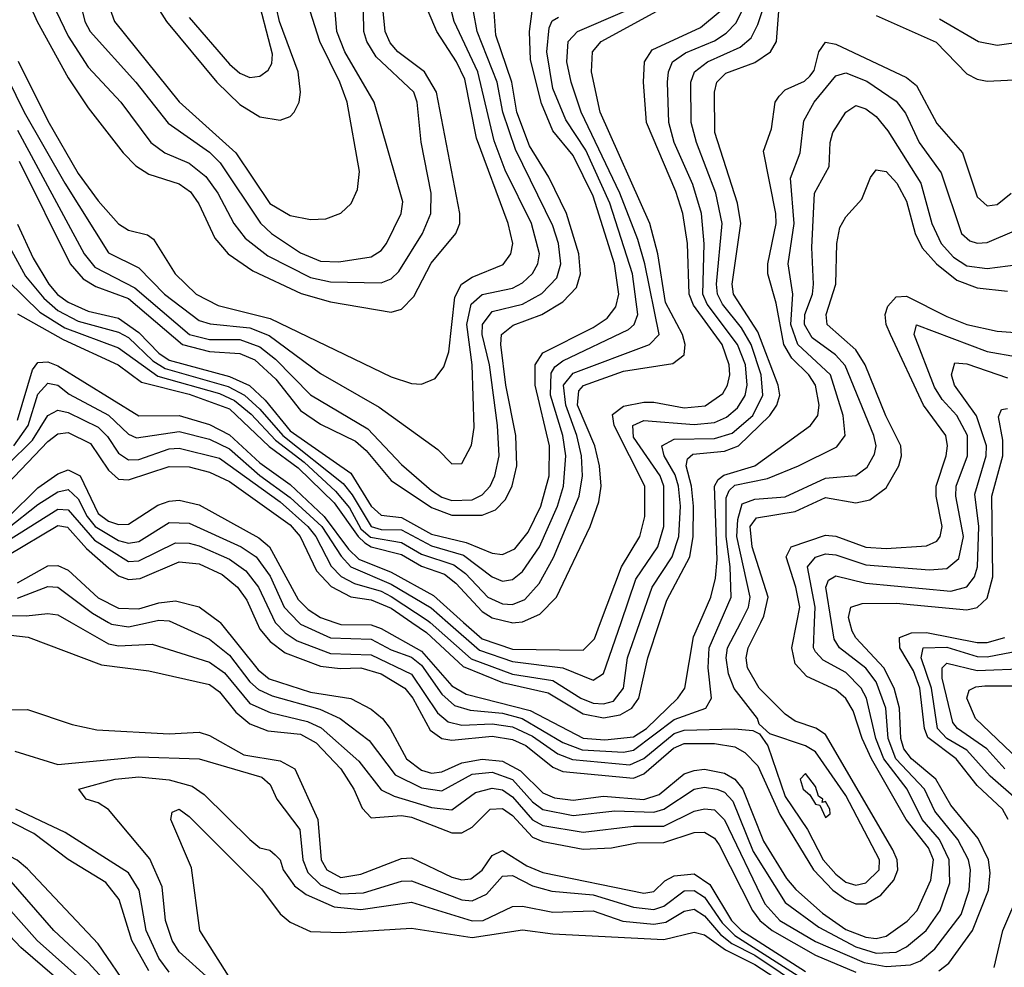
# Model space of a CAD drawing. Header units: inches. Extents: x 884549 to 1028252, y 526810 to 653624.
# Tile 1034 of 1056: x 1013054 to 1015004, y 639317 to 641193. Entities that reach past the tile are written whole.
import ezdxf

# ---------------------------------------------------------------- set-up
doc = ezdxf.new("R2010")
doc.units = ezdxf.units.IN
doc.header["$MEASUREMENT"] = 0
doc.layers.add('B0613', color=7, linetype='Continuous')
doc.layers.add('B0614', color=7, linetype='Continuous')

msp = doc.modelspace()

# ---------------------------------------------------------------- linework, layer by layer
at = {"layer": 'B0613', "color": 5}
for points, elevation in [([(1013216.5, 639256.5), (1013089.2, 639370), (1013004.6, 639464.6), (1012954.6, 639494.6), (1012910, 639510.5), (1012870, 639519), (1012810, 639517.7), (1012790, 639524.2), (1012750, 639560.1), (1012710, 639579.4), (1012560.3, 639680.3), (1012491.8, 639711.8), (1012427.8, 639727.8), (1012396.3, 639790), (1012348, 639830), (1012230, 639885.2), (1012210, 639888.9), (1012165.8, 639885.8), (1012146, 639890), (1012118.5, 639930), (1012090, 639952.6), (1012070, 639975.9), (1012054.9, 640000)], 2060), ([(1013241.8, 639270), (1013190, 639327), (1013122.2, 639390), (1013032.5, 639492.5), (1013005.2, 639510), (1012950, 639534.1), (1012890, 639550), (1012830, 639557.5), (1012812.2, 639570), (1012795.4, 639595.4), (1012770, 639616.6), (1012690, 639641.6), (1012590, 639714.8), (1012450, 639752), (1012419.8, 639799.8), (1012390, 639830), (1012312.6, 639870), (1012254.7, 639910), (1012235.7, 639930), (1012210, 639978.4), (1012190, 639991.4), (1012163.4, 640000)], 2040), ([(1013273.6, 639270), (1013210, 639363.7), (1013070, 639512.4), (1013049.5, 639529.5), (1013023, 639543), (1012930, 639576.9), (1012870, 639591.1), (1012848.7, 639608.7), (1012826, 639646), (1012790.4, 639670.4), (1012713, 639693), (1012664.9, 639724.9), (1012608.8, 639748.8), (1012490, 639770.1), (1012470, 639778.1), (1012419.6, 639839.6), (1012346.3, 639890), (1012331.6, 639930), (1012270, 640000)], 2020), ([(1012910, 639989.4), (1013071, 639971), (1013216, 639916), (1013310, 639904), (1013430, 639877.4), (1013450, 639862.5), (1013482.4, 639822.4), (1013510, 639799.3), (1013545.4, 639785.4), (1013610, 639778.9), (1013641.4, 639761.4), (1013690, 639710), (1013715.6, 639670), (1013732.4, 639632.4), (1013750, 639613.2), (1013810, 639617.6), (1013830, 639614.7), (1013910, 639583.4), (1013930, 639583.4), (1013950, 639594.6), (1013985.9, 639630), (1014010, 639631.7), (1014030, 639617.5), (1014070, 639574.7), (1014090, 639566.5), (1014170, 639550.9), (1014226.4, 639553.6), (1014276.1, 639563.9), (1014330, 639564.3), (1014390, 639584), (1014410, 639584.7), (1014430, 639573.2), (1014439.6, 639559.6), (1014505.1, 639430), (1014520, 639410), (1014544.3, 639390), (1014630, 639341.5), (1014710, 639307.3)], 2020), ([(1013156.2, 640000), (1013230, 639957.8), (1013250, 639953.4), (1013316.7, 639956.7), (1013430, 639921.6), (1013460, 639900.1), (1013510, 639839.8), (1013550, 639821.4), (1013624, 639804), (1013651.2, 639791.2), (1013725.6, 639725.6), (1013770, 639668.3), (1013795.8, 639655.9), (1013870, 639633.6), (1013910, 639629.1), (1013957, 639663), (1013990, 639672.1), (1014010, 639668.4), (1014030, 639654.9), (1014070, 639609.4), (1014090, 639598.2), (1014170, 639584.7), (1014270, 639596.6), (1014330, 639596.8), (1014390, 639626.4), (1014410, 639630.9), (1014430, 639629.3), (1014450, 639609), (1014530, 639443.2), (1014559.3, 639410), (1014630, 639368.3), (1014726.7, 639326.7), (1014770, 639319), (1014818.1, 639321.9), (1014838, 639330), (1014866.4, 639353.6), (1014918.5, 639421.5), (1014934.4, 639470), (1014936.7, 639510), (1014933.2, 639530), (1014912.2, 639570), (1014866.6, 639626.6), (1014845.9, 639670), (1014788.9, 639730), (1014774.2, 639770), (1014769.3, 639830), (1014750, 639882.2), (1014729.6, 639909.6), (1014677.7, 639950), (1014667.2, 639967.2), (1014661.9, 640000)], 2040), ([(1013230, 640000), (1013236.3, 639996.3), (1013270, 639991.1), (1013309.2, 640000)], 2060), ([(1013357.3, 640000), (1013430, 639966.9), (1013470, 639934.9), (1013510, 639882.7), (1013527.1, 639867.1), (1013554.4, 639854.4), (1013648.3, 639828.3), (1013688.9, 639810), (1013746, 639766), (1013798.1, 639698.1), (1013850, 639672.7), (1013890, 639666.8), (1013950, 639699.9), (1013990, 639703.7), (1014030, 639689.2), (1014070, 639645), (1014090, 639629.9), (1014150, 639617.6), (1014232.7, 639627.3), (1014310, 639624.4), (1014330, 639630.6), (1014390, 639670.2), (1014410, 639673.9), (1014435, 639670), (1014450, 639664), (1014466.4, 639646.4), (1014506.6, 639546.6), (1014570, 639445.3), (1014636.5, 639396.5), (1014710, 639358), (1014750, 639344.9), (1014790, 639347.3), (1014810, 639358), (1014849.4, 639390), (1014877.2, 639430), (1014895.8, 639484.2), (1014895, 639530), (1014875.8, 639570), (1014841.2, 639610), (1014811.7, 639670), (1014765.1, 639730), (1014749.8, 639770), (1014730.8, 639850), (1014720.2, 639870), (1014690, 639900.9), (1014645, 639925), (1014630, 639941.7), (1014626.4, 639950), (1014628.2, 640000)], 2060), ([(1013451.2, 640000), (1013526.4, 639906.4), (1013548.2, 639888.2), (1013630, 639861.9), (1013710, 639849.3), (1013750, 639828.2), (1013772.5, 639810), (1013788.2, 639790), (1013819.9, 639730), (1013850, 639707.6), (1013870, 639701.7), (1013890, 639704.2), (1013930, 639722.1), (1013970, 639729.4), (1014010, 639725.6), (1014046.1, 639706.1), (1014090, 639662.9), (1014113, 639653), (1014150, 639648.4), (1014210, 639655.9), (1014290.4, 639649.6), (1014320.4, 639659.6), (1014370, 639700), (1014390, 639707.1), (1014410, 639709.5), (1014450, 639701.8), (1014470, 639689.6), (1014486, 639670), (1014526.8, 639566.8), (1014572.8, 639492.8), (1014591.1, 639471.1), (1014644.2, 639424.1), (1014690, 639392.3), (1014730, 639376.6), (1014750, 639374.5), (1014770, 639378.8), (1014811.5, 639408.5), (1014831.4, 639430), (1014858.1, 639490), (1014863.6, 639530), (1014853.8, 639553.8), (1014809.3, 639610), (1014740.8, 639730), (1014722.4, 639770), (1014704.9, 639824.9), (1014690, 639849.6), (1014670, 639866.5), (1014612.7, 639892.7), (1014590, 639918.1), (1014583.3, 639950), (1014593, 640000)], 2080), ([(1013524.1, 640000), (1013530, 639986.9), (1013550, 639962.1), (1013579.9, 639939.9), (1013650, 639913.3), (1013688.7, 639908.8), (1013730, 639910.3), (1013770, 639898.2), (1013817.2, 639870), (1013832.7, 639850), (1013866.8, 639786.8), (1013890, 639770), (1013910, 639767.2), (1013990, 639774.7), (1014030, 639768.4), (1014056.3, 639756.3), (1014110, 639713.5), (1014130, 639705), (1014270, 639691.9), (1014290, 639700.1), (1014348.7, 639751.2), (1014370, 639760.6), (1014430, 639760.5), (1014470, 639754), (1014490, 639742.6), (1014516, 639716), (1014559.7, 639619.7), (1014625.9, 639510), (1014664.3, 639470), (1014690, 639451.2), (1014710, 639442.7), (1014730, 639443.2), (1014759.7, 639460.3), (1014785.1, 639490), (1014792.9, 639510), (1014791.9, 639530), (1014783.2, 639550), (1014650, 639778.1), (1014630.8, 639790.8), (1014590, 639804.4), (1014570, 639818.3), (1014518.4, 639870), (1014495.1, 639910), (1014492.7, 639930), (1014496.5, 639950), (1014521.6, 640000)], 2120), ([(1013560.4, 640000), (1013579.7, 639979.7), (1013603.4, 639963.4), (1013670, 639938.7), (1013750, 639936.1), (1013830, 639897.4), (1013881.3, 639821.3), (1013902.9, 639802.9), (1013930, 639796.5), (1013990, 639799.1), (1014030, 639793), (1014070, 639775.1), (1014119.8, 639739.8), (1014148.7, 639728.7), (1014262.1, 639717.9), (1014290, 639730.7), (1014350, 639780.2), (1014370, 639786.9), (1014469.5, 639789.5), (1014506, 639786), (1014519.4, 639779.4), (1014535.6, 639755.6), (1014570, 639655.1), (1014614.5, 639590), (1014645.2, 639530), (1014670, 639501.4), (1014690, 639486.1), (1014710, 639480.1), (1014730, 639484.7), (1014756.2, 639510), (1014756.6, 639530), (1014690, 639657.6), (1014630, 639743.7), (1014610, 639755.4), (1014539.4, 639779.4), (1014518.7, 639798.7), (1014515.1, 639810), (1014469.2, 639869.2), (1014458, 639898), (1014453, 639930), (1014456, 639950), (1014481.9, 640000)], 2140), ([(1013606.7, 640000), (1013610, 639996.6), (1013670, 639969.4), (1013750, 639966.8), (1013790, 639945.5), (1013830, 639931.1), (1013850, 639915.4), (1013890, 639858.1), (1013915.5, 639835.5), (1013946.2, 639826.2), (1014010, 639820.4), (1014049.1, 639810), (1014130, 639762.4), (1014168, 639748), (1014250, 639742.9), (1014270, 639747.1), (1014350, 639807.9), (1014413.2, 639830), (1014423.8, 639850), (1014417.3, 639910), (1014419.6, 639950), (1014441.3, 640000)], 2160), ([(1013678.5, 640000), (1013690, 639995.9), (1013750, 639995.5), (1013770, 639987.9), (1013850, 639943.4), (1013910, 639874.7), (1013938.1, 639858.1), (1014065.4, 639825.4), (1014170, 639771), (1014212.7, 639767.3), (1014270, 639773.4), (1014295.2, 639790), (1014357.4, 639850), (1014371, 639870), (1014388.3, 639971.7), (1014400.8, 640000)], 2180), ([(1013830.8, 640000), (1013859.9, 639979.9), (1013932.6, 639912.6), (1014010, 639881.2), (1014100.4, 639860.4), (1014170, 639819.1), (1014210, 639811.2), (1014243.1, 639816.9), (1014266.1, 639830), (1014280.5, 639850), (1014297.9, 639930), (1014321, 640000)], 2220), ([(1013867.1, 640000), (1013948, 639928), (1014030, 639897.9), (1014110, 639885.1), (1014165.1, 639850), (1014190, 639840.4), (1014210, 639838.9), (1014230, 639844.4), (1014250, 639870), (1014257.8, 639930), (1014282.2, 640000)], 2240), ([(1013901.8, 640000), (1013964.8, 639944.8), (1014030, 639922.4), (1014129.9, 639909.9), (1014190, 639885.4), (1014210, 639899), (1014245, 640000)], 2260), ([(1013933.4, 640000), (1013970, 639967.5), (1014030, 639946.8), (1014170, 639945.2), (1014192.4, 639967.6), (1014204.6, 640000)], 2280), ([(1014027.8, 640000), (1014030, 639999.5), (1014036, 640000)], 2320), ([(1014874.3, 639310), (1014894.3, 639325.7), (1014941.1, 639390), (1014972.4, 639470), (1014975.7, 639504.3), (1014972.3, 639530), (1014952, 639572), (1014898.3, 639638.3), (1014868.6, 639690), (1014820.2, 639730), (1014804.7, 639750), (1014798.8, 639770), (1014796.6, 639830), (1014785.7, 639870), (1014765.6, 639910), (1014709.7, 639969.7), (1014702.6, 639982.7), (1014698.2, 640000)], 2020), ([(1015011.5, 639610), (1015000.5, 639630), (1014950, 639677.2), (1014908.6, 639730), (1014852.2, 639772.2), (1014845.7, 639790), (1014836.5, 639870), (1014824.1, 639904.1), (1014796.9, 639950), (1014796.4, 639970), (1014820.4, 639979.6), (1014850, 639980.3), (1014950, 639960.1), (1014970, 639960.1), (1015005, 639970)], 1980), ([(1015028.3, 639650), (1014975.8, 639695.8), (1014930, 639747.1), (1014889.8, 639770), (1014871.9, 639790), (1014859.9, 639870), (1014839, 639930), (1014843.3, 639950), (1014890, 639951.2), (1014950, 639932.6), (1014970, 639932), (1015035.4, 639944.6)], 1960), ([(1015005.1, 639710), (1014969.1, 639750), (1014910.9, 639790), (1014901.9, 639801.9), (1014880.8, 639890), (1014880.8, 639910), (1014890, 639919.1), (1014950, 639904.9), (1015050, 639908.5)], 1940), ([(1015060.8, 639700.9), (1014946.8, 639810), (1014930, 639850), (1014934.1, 639865.9), (1014947.3, 639872.7), (1014965.5, 639874.5), (1015030, 639874.2)], 1920), ([(1013030, 639826.8), (1013070, 639827.8), (1013157.9, 639797.9), (1013207.3, 639787.3), (1013350, 639779.4), (1013410, 639782.7), (1013430, 639776.3), (1013497.9, 639737.9), (1013570, 639726.2), (1013598.8, 639710), (1013644.5, 639610), (1013651.1, 639530), (1013662.6, 639510), (1013690, 639494.7), (1013730, 639501.8), (1013810, 639532.9), (1013830, 639534), (1013910, 639495.4), (1013930, 639490.3), (1013947.9, 639492.1), (1013970, 639509.5), (1013990, 639538.4), (1014010, 639548.7), (1014058.2, 639518.2), (1014090, 639504.8), (1014290, 639464.1), (1014310, 639467.1), (1014331.8, 639488.2), (1014350, 639498.5), (1014390, 639502.1), (1014420.9, 639480.9), (1014463.9, 639410), (1014483.6, 639390), (1014610, 639309)], 1980), ([(1013044.9, 639744.9), (1013130, 639718.9), (1013290, 639733.8), (1013410, 639730.3), (1013533.8, 639693.8), (1013550, 639679.3), (1013563.4, 639650), (1013608.8, 639590), (1013615.1, 639530), (1013624.7, 639504.7), (1013650, 639480.3), (1013690, 639462.8), (1013735.1, 639464.9), (1013810, 639488), (1013830, 639488.5), (1013930, 639450.8), (1013950, 639448.9), (1013978.3, 639461.7), (1014010, 639497.4), (1014030, 639498.7), (1014070, 639478.7), (1014108, 639468), (1014190, 639460.8), (1014270, 639436.1), (1014310, 639431.5), (1014330, 639438.3), (1014370, 639468.8), (1014390, 639469.2), (1014410, 639455.8), (1014445.4, 639405.5), (1014470, 639380.4), (1014610, 639291.2)], 1960), ([(1013430, 639293.7), (1013370, 639347.8), (1013356.3, 639370), (1013343.2, 639410), (1013336.6, 639476.6), (1013311.7, 639531.7), (1013229.9, 639629.9), (1013210, 639642.9), (1013186, 639650), (1013171.2, 639670), (1013243.5, 639690), (1013290, 639694.4), (1013350, 639688.5), (1013395.7, 639675.7), (1013419.6, 639659.6), (1013510, 639570.2), (1013530, 639553.8), (1013549.4, 639549.4), (1013560.1, 639540.1), (1013570, 639530.3), (1013576.2, 639510), (1013598.5, 639478.5), (1013621.5, 639461.5), (1013676.9, 639436.9), (1013730, 639431.8), (1013830, 639446.4), (1013950, 639409.1), (1013971.7, 639410), (1014030, 639437.3), (1014050, 639438.2), (1014110, 639426.4), (1014190, 639429.2), (1014248.7, 639408.7), (1014310, 639402.4), (1014333.5, 639406.5), (1014370, 639428.3), (1014390, 639432.5), (1014410, 639419), (1014442.1, 639382.2), (1014464.5, 639364.4), (1014510, 639341.2), (1014610, 639273.8)], 1940), ([(1013310, 639310.5), (1013276.5, 639370), (1013251.4, 639451.4), (1013225.1, 639485.1), (1013150, 639530.6), (1013082, 639582), (1013002.2, 639622.2)], 1980), ([(1013350, 639307.8), (1013330, 639335.4), (1013304.8, 639390), (1013290.9, 639470), (1013270, 639504.5), (1013144.2, 639584.2), (1013047, 639630)], 1960), ([(1013488.3, 639268.3), (1013410.8, 639390), (1013394.3, 639514.3), (1013353.7, 639610), (1013355.9, 639624.1), (1013370, 639630.6), (1013390, 639615.7), (1013532.8, 639472.8), (1013570, 639423), (1013590, 639406.5), (1013630, 639388.3), (1013690, 639386.1), (1013830, 639394.8), (1013950, 639375.9), (1014050, 639391.7), (1014110, 639383.2), (1014330, 639372.1), (1014390, 639386.7), (1014410, 639381.8), (1014451.6, 639351.6), (1014510, 639322.9), (1014626.8, 639246.8)], 1920), ([(1014983.5, 639316.5), (1015001.1, 639390), (1015035.3, 639470)], 1980), ([(1013190, 639241.4), (1013056.4, 639356.4), (1012968.5, 639448.5)], 2080)]:
    msp.add_lwpolyline(points, dxfattribs=dict(at, elevation=elevation))
at = {"layer": 'B0613', "color": 5, "elevation": 2160}
msp.add_lwpolyline([(1014610, 639700.9), (1014599.8, 639690), (1014605.6, 639670), (1014618.7, 639658.7), (1014630, 639640.2), (1014638.4, 639638.4), (1014650, 639613.8), (1014659.1, 639621), (1014658.4, 639630), (1014650, 639645.3), (1014643.5, 639643.5), (1014644.7, 639650), (1014635.8, 639655.8), (1014630, 639675)], close=True, dxfattribs=at)
at = {"layer": 'B0614', "color": 5}
for points, elevation in [([(1014282.2, 640000), (1014306.7, 640070), (1014346.5, 640130), (1014359.4, 640170), (1014362.6, 640230), (1014359.1, 640270), (1014352.1, 640292.1), (1014330.6, 640330), (1014325.7, 640350), (1014350, 640362.9), (1014430, 640363.9), (1014465, 640375), (1014505.9, 640410), (1014525.8, 640450), (1014522.2, 640490), (1014502.9, 640550), (1014483.6, 640583.6), (1014445.8, 640630), (1014436.1, 640650), (1014434.1, 640670), (1014445.1, 640790), (1014432.4, 640850), (1014394.1, 640950), (1014383.6, 640990), (1014383, 641070), (1014390.2, 641090), (1014416.2, 641110), (1014480.9, 641139.1), (1014502.7, 641157.3), (1014515.9, 641184.1), (1014555.3, 641304.7)], 2240), ([(1013030, 641077.5), (1013063.4, 641010), (1013144, 640870), (1013230, 640731.5), (1013290, 640701.9), (1013341.1, 640650), (1013410, 640597.6), (1013431.4, 640591.4), (1013510, 640583.6), (1013548, 640568), (1013650, 640493), (1013766.4, 640426.4), (1013882.1, 640342.1), (1013910, 640314.3), (1013930, 640314.9), (1013949.2, 640350.8), (1013954.3, 640385.7), (1013950.3, 640510), (1013939.7, 640590), (1013948.4, 640630), (1013970, 640649.6), (1014030, 640661.9), (1014050, 640672.1), (1014070, 640690.6), (1014080.5, 640710), (1014083.5, 640730), (1014067.4, 640790), (1014015.8, 640895.8), (1013993.7, 640953.7), (1013961.5, 641090), (1013914.5, 641190), (1013889, 641290)], 2460), ([(1013058.6, 641258.6), (1013088.9, 641190), (1013150, 641078.2), (1013190, 641019.2), (1013259.1, 640930), (1013284.2, 640904.2), (1013310, 640887.3), (1013370, 640868.2), (1013392.6, 640852.6), (1013409.1, 640829.1), (1013440.9, 640760.9), (1013467.2, 640730), (1013515.9, 640695.9), (1013611.6, 640651.6), (1013670, 640634.9), (1013790, 640614.2), (1013810, 640620.1), (1013834.7, 640645.3), (1013868.9, 640711.1), (1013918.2, 640770), (1013925.5, 640790), (1013925.8, 640810), (1013879.9, 641050), (1013855.6, 641090), (1013802.8, 641130), (1013787.8, 641147.8), (1013778, 641170), (1013773.9, 641210)], 2520), ([(1013331.4, 641211.4), (1013344.8, 641190), (1013444.9, 641070), (1013490, 641025.3), (1013530, 641001.1), (1013570, 640994.4), (1013590, 641002), (1013598, 641010), (1013607.6, 641030), (1013610.5, 641050), (1013605.6, 641090), (1013568.6, 641190), (1013550.6, 641270)], 2620), ([(1013050, 640974.9), (1013181.8, 640730), (1013203.2, 640703.2), (1013282.4, 640662.4), (1013390.4, 640570.4), (1013430, 640560.4), (1013490, 640560), (1013530, 640546), (1013561.1, 640521.1), (1013630, 640450.9), (1013743.4, 640383.4), (1013810, 640313), (1013870, 640261.4), (1013890, 640247.9), (1013910, 640241.2), (1013950, 640243), (1013970, 640253), (1013986.1, 640270), (1013995.4, 640290), (1014003.5, 640330), (1014000.5, 640390), (1013984.5, 640510), (1013969.8, 640570), (1013970.4, 640590), (1013990, 640615.6), (1014050, 640630), (1014088.4, 640651.6), (1014117.7, 640682.3), (1014125.8, 640710), (1014121.1, 640750), (1014110, 640785.2), (1014036.1, 640936.1), (1014011, 641010), (1014000, 641070), (1013960.1, 641170), (1013945.8, 641250)], 2440), ([(1013390, 641198), (1013470, 641105.6), (1013490, 641087.6), (1013510, 641078.9), (1013530, 641081.3), (1013546.5, 641093.5), (1013553.3, 641106.7), (1013555, 641125), (1013522.4, 641250)], 2640), ([(1013053.4, 640913.4), (1013154.2, 640710), (1013180.3, 640680.3), (1013205.4, 640665.4), (1013270, 640641.7), (1013376.6, 640550), (1013430, 640536.2), (1013490, 640532.6), (1013520, 640520), (1013561.8, 640481.8), (1013610, 640419.5), (1013650, 640392.6), (1013719.1, 640359.1), (1013740.6, 640340.6), (1013790, 640281.3), (1013870, 640227.7), (1013910, 640212.1), (1013970, 640212.5), (1013996.7, 640223.2), (1014016.4, 640243.6), (1014029.4, 640270.6), (1014038.8, 640310), (1014036.9, 640370), (1014017.1, 640470), (1014007, 640550), (1014008.6, 640570), (1014031.2, 640588.8), (1014088.3, 640610), (1014130, 640634.7), (1014157, 640663), (1014165, 640690), (1014161.2, 640730), (1014137.2, 640810), (1014101.9, 640881.9), (1014063.9, 640943.9), (1014039, 641010), (1014028.5, 641070), (1013997, 641163), (1013992.6, 641227.4)], 2420), ([(1013173.1, 641230), (1013183.1, 641190), (1013193.6, 641170), (1013284.6, 641070), (1013348.5, 640988.5), (1013430, 640930.8), (1013451.3, 640910), (1013530.8, 640790.8), (1013553.1, 640770), (1013610, 640732), (1013650, 640715.1), (1013685.9, 640714.1), (1013750, 640723.9), (1013770, 640736.6), (1013780.8, 640750), (1013809.9, 640809.9), (1013813.1, 640833.1), (1013756.4, 641030), (1013697.9, 641130), (1013682.1, 641170), (1013678.8, 641210)], 2560), ([(1013227.6, 641230), (1013241.8, 641190), (1013370, 641031), (1013482.1, 640930), (1013549.6, 640829.6), (1013590, 640806), (1013630, 640797.7), (1013660.8, 640799.3), (1013689.9, 640810.1), (1013710.8, 640829.2), (1013722.9, 640857), (1013727.4, 640892.6), (1013703, 641030), (1013688.5, 641070), (1013648.3, 641150), (1013629.4, 641210)], 2580), ([(1014036, 640000), (1014050, 640001.2), (1014083.9, 640016.1), (1014116.9, 640050), (1014183.9, 640190), (1014200.9, 640239.1), (1014205.7, 640270), (1014202.5, 640310), (1014193.3, 640350), (1014159.1, 640430), (1014161.7, 640458.3), (1014170.7, 640469.3), (1014250, 640497.2), (1014347.3, 640512.7), (1014370.2, 640530), (1014372.1, 640550), (1014366.9, 640570), (1014333.2, 640633.2), (1014318, 640730), (1014301.7, 640790), (1014204, 641010), (1014186.4, 641090), (1014188.7, 641130), (1014205.9, 641150), (1014337.5, 641222.5)], 2320), ([(1014245, 640000), (1014274.5, 640085.5), (1014318, 640150), (1014329.6, 640190), (1014329.6, 640270), (1014322.3, 640290), (1014270, 640367.1), (1014268.2, 640390), (1014290, 640400.1), (1014390, 640392.2), (1014430, 640396.2), (1014453.6, 640406.4), (1014475.3, 640424.7), (1014490.7, 640449.3), (1014495, 640470), (1014491.2, 640510), (1014475.9, 640550), (1014415.7, 640630), (1014406.8, 640650), (1014409.6, 640749.6), (1014404.1, 640810), (1014387.4, 640867.4), (1014350.4, 640950), (1014339.6, 640990), (1014336.8, 641070), (1014338.7, 641090), (1014347.1, 641110), (1014372.5, 641127.5), (1014430, 641151.7), (1014453.2, 641166.8), (1014472.9, 641187.1), (1014494.1, 641230)], 2260), ([(1013030, 640677.2), (1013094.4, 640614.4), (1013143.5, 640583.5), (1013250, 640543.6), (1013327.6, 640487.6), (1013450, 640453.2), (1013479.6, 640439.6), (1013512.5, 640412.5), (1013560.9, 640360.9), (1013617.6, 640317.6), (1013679.7, 640259.7), (1013707.2, 640227.2), (1013730, 640185.4), (1013748.8, 640168.8), (1013810, 640158.5), (1013850, 640135.4), (1013913.9, 640113.9), (1013937, 640097), (1013981.2, 640050), (1014010, 640037), (1014030, 640035.7), (1014054.6, 640045.4), (1014082.6, 640077.4), (1014111.3, 640128.7), (1014162.4, 640250), (1014168.6, 640290), (1014166.7, 640330), (1014157.6, 640370), (1014135.8, 640430), (1014131.1, 640470), (1014150, 640493.5), (1014301.2, 640550), (1014320.4, 640570), (1014292.2, 640710), (1014278.1, 640758.1), (1014242.3, 640850), (1014166.1, 641010), (1014146, 641070), (1014137.7, 641110), (1014140.2, 641150), (1014159, 641170), (1014252.3, 641210)], 2340), ([(1013030, 640750.8), (1013065.7, 640685.7), (1013101.9, 640641.9), (1013130, 640617.7), (1013170, 640596.3), (1013250, 640574.7), (1013270, 640563.9), (1013317.9, 640517.9), (1013342.6, 640502.6), (1013467.3, 640467.3), (1013499.6, 640450), (1013530, 640422.5), (1013575.5, 640370), (1013694.9, 640274.8), (1013712.9, 640252.9), (1013750, 640189.9), (1013770, 640184.2), (1013810, 640183.3), (1013870, 640151.4), (1013933, 640133), (1013990, 640090.6), (1014010, 640082), (1014030, 640085), (1014050, 640101), (1014083.8, 640150), (1014118.9, 640230), (1014131.3, 640270), (1014136, 640330), (1014129.8, 640370.2), (1014105.2, 640450), (1014106.4, 640493.6), (1014114.1, 640505.9), (1014130, 640517.9), (1014259.7, 640580.3), (1014271.1, 640590), (1014278, 640610), (1014267.5, 640690), (1014222.6, 640830), (1014175.1, 640935.1), (1014135.4, 640995.4), (1014110, 641057.3), (1014098.2, 641130), (1014102.4, 641177.6), (1014108.8, 641191.2), (1014121.4, 641198.6)], 2360), ([(1013050, 640788.8), (1013081.1, 640721.1), (1013111.7, 640670), (1013129.2, 640649.3), (1013150, 640634.3), (1013190, 640616.1), (1013250, 640602.5), (1013290, 640574.3), (1013330, 640532.9), (1013350, 640519.2), (1013470, 640487.2), (1013509.1, 640469.1), (1013540.2, 640440.2), (1013590, 640379.6), (1013710, 640295.5), (1013750.5, 640230.5), (1013770, 640212.6), (1013810, 640207.8), (1013870, 640174.7), (1013938.2, 640158.2), (1013990, 640137.1), (1014010, 640134.8), (1014034.5, 640145.5), (1014061.1, 640178.9), (1014086.3, 640230), (1014102.8, 640290), (1014103.1, 640350), (1014075, 640470), (1014075.1, 640510), (1014090, 640534.1), (1014190, 640583.8), (1014217.6, 640602.4), (1014235, 640625), (1014240.5, 640650), (1014232.1, 640710), (1014190, 640844), (1014150, 640924.3), (1014110, 640973.6), (1014087.2, 641027.2), (1014065.8, 641114.2), (1014063.5, 641170), (1014068.9, 641210)], 2380), ([(1013051.4, 641111.4), (1013110, 640993.1), (1013170, 640888.8), (1013210, 640834.8), (1013250, 640789.3), (1013270, 640776.6), (1013307.6, 640767.6), (1013319, 640759), (1013362.2, 640690), (1013403.9, 640650), (1013447.4, 640627.4), (1013550, 640601.5), (1013790, 640486), (1013830, 640472.8), (1013850, 640471.5), (1013876.9, 640483.1), (1013893.9, 640506.1), (1013903.9, 640536.1), (1013915.7, 640644.3), (1013929.3, 640670), (1013950, 640683.8), (1014011.6, 640708.4), (1014026.9, 640730), (1014031, 640750), (1014021.4, 640790), (1013958.6, 640958.6), (1013935.4, 641075.4), (1013918.9, 641110), (1013880.4, 641170), (1013862.9, 641210)], 2480), ([(1013126.4, 641210), (1013150, 641160.5), (1013190, 641099.1), (1013254.8, 641030), (1013314, 640950), (1013341.5, 640930), (1013390, 640909.1), (1013423.2, 640883.2), (1013446.7, 640850), (1013478.1, 640790), (1013500.9, 640760.9), (1013545.9, 640725.9), (1013630, 640683.2), (1013670, 640674.1), (1013770, 640672.3), (1013790, 640680.1), (1013805.2, 640694.8), (1013852, 640770), (1013868.1, 640810), (1013868.8, 640850), (1013849.2, 640950.8), (1013841.5, 641030), (1013834.8, 641050), (1013759.9, 641119.9), (1013742, 641150), (1013736, 641170), (1013735.1, 641210)], 2540), ([(1014204.6, 640000), (1014245.8, 640110), (1014282.1, 640170), (1014292, 640210), (1014292.2, 640270), (1014231.1, 640390), (1014228.3, 640411.7), (1014250, 640428.2), (1014290, 640435.9), (1014310, 640436.3), (1014370, 640425), (1014411.3, 640428.7), (1014446.7, 640453.3), (1014456.1, 640470), (1014460.3, 640490), (1014459.1, 640510), (1014445.3, 640550), (1014388.2, 640628.2), (1014379.6, 640650), (1014376.6, 640750), (1014367.1, 640810), (1014353.5, 640853.5), (1014295.5, 640990), (1014289.4, 641070), (1014291.3, 641110), (1014306.5, 641133.5), (1014402.2, 641177.8), (1014441.1, 641210)], 2280), ([(1014321, 640000), (1014335.7, 640044.3), (1014381.3, 640130), (1014387.9, 640170), (1014388.7, 640230), (1014384.6, 640270), (1014374, 640310), (1014376.3, 640323.7), (1014387, 640333.1), (1014450, 640339.1), (1014477.5, 640350), (1014539.6, 640410), (1014553.3, 640430), (1014559.4, 640450), (1014556.4, 640470), (1014515.6, 640575.6), (1014468, 640650), (1014465.3, 640670), (1014481.9, 640790), (1014475.7, 640830), (1014431, 640970), (1014430, 641050), (1014434.4, 641070), (1014452.7, 641087.3), (1014510, 641108.5), (1014541.2, 641130), (1014552.5, 641150), (1014557.5, 641210)], 2220), ([(1014750, 641201.4), (1014868.7, 641148.7), (1014930, 641086), (1014950, 641075.5), (1014970, 641071.7), (1015063.4, 641076.6)], 2220), ([(1014875.3, 641195.3), (1014952.8, 641150), (1014990, 641143.2), (1015041, 641150)], 2240), ([(1014400.8, 640000), (1014422.7, 640050), (1014432.1, 640087.9), (1014435.3, 640124.7), (1014430.2, 640269.8), (1014437, 640283), (1014448.3, 640291.7), (1014509.6, 640310.4), (1014620.3, 640390), (1014634.5, 640410), (1014637.3, 640430), (1014629.8, 640470), (1014616.9, 640490), (1014583, 640523), (1014567.6, 640550), (1014552.4, 640632.4), (1014535.5, 640690), (1014535.7, 640710), (1014552.1, 640790), (1014551.4, 640810), (1014526.8, 640933.2), (1014542.9, 640977.1), (1014550.3, 641030), (1014557.8, 641042.2), (1014570, 641054.3), (1014608.3, 641071.7), (1014618.7, 641081.3), (1014627.4, 641092.6), (1014636.6, 641130), (1014650, 641148.8), (1014670, 641144.8), (1014810, 641079.1), (1014830, 641063.4), (1014870, 640987.7), (1014920.8, 640930), (1014950, 640842.6), (1014970, 640825.1), (1014990, 640827.7), (1015017.3, 640850)], 2180), ([(1014441.3, 640000), (1014463, 640050), (1014461.1, 640110), (1014452.9, 640170), (1014453.4, 640246.6), (1014459, 640261), (1014470, 640271.7), (1014535.1, 640284.9), (1014596.5, 640310), (1014672, 640348), (1014689.1, 640370), (1014685.1, 640410), (1014659.6, 640490), (1014595, 640550), (1014581.5, 640590), (1014585.1, 640650), (1014575.6, 640710), (1014587.8, 640790), (1014580.3, 640879.7), (1014599.8, 640930), (1014606.7, 640993.3), (1014627.3, 641030), (1014670, 641082.5), (1014690, 641087.9), (1014731.7, 641071.6), (1014790, 641032.3), (1014808.1, 641008.1), (1014835.3, 640950), (1014879.1, 640890), (1014918.9, 640770), (1014935.9, 640755.9), (1014950, 640751.1), (1014970, 640752.6), (1015024.4, 640775.6)], 2160), ([(1014481.9, 640000), (1014497.4, 640030), (1014501, 640050), (1014474.4, 640170), (1014476.3, 640203.7), (1014485, 640235.1), (1014510, 640244.1), (1014570, 640248.9), (1014650, 640285.4), (1014710, 640290.8), (1014732.5, 640307.5), (1014747.1, 640332.9), (1014749.9, 640350), (1014745.4, 640370), (1014688.7, 640508.7), (1014669.9, 640529.9), (1014623.3, 640563.3), (1014608.5, 640590), (1014609.1, 640610), (1014623.8, 640650), (1014625.9, 640670), (1014622.5, 640742.5), (1014628.3, 640850), (1014657.1, 640902.9), (1014659, 640950), (1014664.2, 640970), (1014690, 641010.1), (1014710, 641023.3), (1014730, 641017.1), (1014750, 641001.9), (1014773.3, 640973.3), (1014838.5, 640870), (1014860.3, 640790), (1014878.6, 640750), (1014903.2, 640723.2), (1014930, 640706.2), (1014970, 640700.9), (1015031.2, 640708.8)], 2140), ([(1014521.6, 640000), (1014527.7, 640012.3), (1014536.5, 640050), (1014504.9, 640150), (1014501, 640190), (1014512.9, 640207.1), (1014590, 640219.4), (1014650, 640247.6), (1014710, 640237), (1014737.5, 640242.5), (1014770, 640266.6), (1014794.8, 640310), (1014800.3, 640330), (1014799.2, 640350), (1014769.3, 640409.3), (1014728.4, 640510), (1014710, 640539.5), (1014653.2, 640590), (1014651.1, 640610), (1014670.4, 640670), (1014672, 640750), (1014678.1, 640781.9), (1014690, 640802.8), (1014721.9, 640838.1), (1014738.9, 640881.1), (1014750, 640896.3), (1014770, 640892.8), (1014791.1, 640870), (1014810, 640834.4), (1014827.3, 640770), (1014841.4, 640741.4), (1014869.8, 640709.8), (1014910, 640677.7), (1014950, 640662.8), (1015010, 640656.2)], 2120), ([(1014593, 640000), (1014598.9, 640030), (1014591.4, 640070), (1014572, 640130), (1014582, 640150), (1014650, 640172.9), (1014670, 640170.8), (1014730, 640148.8), (1014770, 640146.3), (1014850, 640151.7), (1014870, 640161.1), (1014876.8, 640170), (1014880.9, 640190), (1014868.9, 640250), (1014869.1, 640270), (1014888.6, 640330), (1014891.5, 640350), (1014887.9, 640370), (1014843.9, 640430), (1014778.4, 640570), (1014769.7, 640590), (1014767.9, 640610), (1014773.5, 640626.5), (1014790, 640644.5), (1014810, 640646.1), (1014890, 640605.5), (1014930, 640590.2), (1014990, 640576.4), (1015052.4, 640572.4)], 2080), ([(1013050, 640611.3), (1013140.2, 640560.2), (1013249.1, 640510), (1013295.7, 640475.7), (1013390, 640452.1), (1013470, 640422.7), (1013548.5, 640348.5), (1013605.9, 640305.9), (1013677.1, 640237.1), (1013724.2, 640170), (1013737.7, 640157.7), (1013750, 640149.5), (1013810, 640134.5), (1013850, 640111.7), (1013895.4, 640095.4), (1013917.9, 640077.9), (1013970, 640021.5), (1013990, 640009), (1014027.8, 640000)], 2320), ([(1014628.2, 640000), (1014629.2, 640030), (1014614.5, 640110), (1014630, 640129.5), (1014650, 640135.7), (1014670, 640134), (1014730, 640114.4), (1014855.8, 640104.2), (1014890, 640106.5), (1014913.6, 640126.4), (1014922.8, 640170), (1014907.9, 640250), (1014908.6, 640270), (1014931.3, 640330), (1014930.8, 640370), (1014910, 640409.9), (1014881.1, 640441.1), (1014865.6, 640465.6), (1014825.3, 640570), (1014830, 640589.1), (1014970, 640536.2), (1015030, 640525.6)], 2060), ([(1013050, 640400.8), (1013079.9, 640500.1), (1013090, 640514.6), (1013110, 640515.7), (1013130, 640508.4), (1013290, 640409), (1013370, 640409.6), (1013430, 640391.7), (1013470, 640371.2), (1013530, 640316), (1013590, 640273), (1013657, 640210), (1013705.3, 640145.3), (1013725.6, 640125.6), (1013790, 640099.3), (1013873.4, 640053.4), (1013933.4, 640000)], 2280), ([(1014661.9, 640000), (1014650.5, 640070), (1014656.1, 640083.9), (1014670, 640092.1), (1014730, 640077.7), (1014897.8, 640062.2), (1014929.6, 640070.4), (1014945.1, 640090), (1014950.6, 640110), (1014953.3, 640190), (1014945.7, 640254.3), (1014968.2, 640330), (1014968.6, 640350), (1014948.9, 640408.9), (1014905.6, 640470), (1014899.5, 640490), (1014906.2, 640513.8), (1014930, 640511.8), (1015010, 640484.4)], 2040), ([(1013042.6, 640350), (1013071.4, 640390), (1013090, 640451.8), (1013110, 640473.6), (1013130, 640469.8), (1013152.1, 640452.1), (1013230, 640410.4), (1013270, 640372.9), (1013285.8, 640365.8), (1013370, 640377.9), (1013430, 640363.2), (1013470, 640343.6), (1013530, 640291), (1013590, 640247.6), (1013652.6, 640190), (1013691.1, 640131.1), (1013710.3, 640110.3), (1013790, 640075.5), (1013868.9, 640028.9), (1013901.8, 640000)], 2260), ([(1013030, 640311.9), (1013079.4, 640360.6), (1013110, 640409.8), (1013130, 640420.2), (1013150, 640415.5), (1013210, 640386.4), (1013228.4, 640368.4), (1013250, 640335.1), (1013270, 640321.8), (1013290, 640322.5), (1013350, 640343.5), (1013370, 640345), (1013450, 640325), (1013570, 640238.5), (1013624.7, 640190), (1013640.6, 640170), (1013671.3, 640111.3), (1013691.1, 640091.1), (1013717, 640077), (1013770, 640062), (1013790, 640051.7), (1013863.4, 640003.4), (1013867.1, 640000)], 2240), ([(1014698.2, 640000), (1014695.6, 640010), (1014700.1, 640030), (1014722.3, 640037.7), (1014790, 640038.1), (1014930, 640025), (1014950.1, 640029.9), (1014970, 640048), (1014980.9, 640090), (1014979.4, 640250), (1015000.8, 640330), (1015001, 640361), (1014992.7, 640407.3), (1014998.6, 640421.4), (1015010, 640423.3)], 2020), ([(1013030, 640274.5), (1013110, 640358.2), (1013130, 640373.6), (1013150, 640376.1), (1013194.2, 640354.2), (1013230, 640301.5), (1013250, 640284), (1013270, 640282.2), (1013350, 640309.1), (1013390, 640308.2), (1013430, 640297.5), (1013470, 640278.8), (1013590, 640193.4), (1013609.9, 640170), (1013642, 640102), (1013670.9, 640070.9), (1013710, 640050.6), (1013750, 640044.8), (1013790, 640028.2), (1013830.8, 640000)], 2220), ([(1013031.3, 640208.7), (1013090, 640266.7), (1013130, 640294.4), (1013150, 640302.4), (1013174.3, 640290), (1013210, 640215.6), (1013230, 640200.8), (1013250, 640194.1), (1013270, 640194.9), (1013327.6, 640232.4), (1013350, 640240.2), (1013370, 640241.9), (1013410, 640232.7), (1013527.9, 640167.8), (1013549.1, 640150), (1013605.5, 640045.5), (1013625.5, 640025.5), (1013650, 640010), (1013678.5, 640000)], 2180), ([(1013030, 640185.8), (1013090, 640233.4), (1013130, 640258.5), (1013150, 640263.3), (1013170, 640244.6), (1013187.8, 640210), (1013203.9, 640190), (1013250, 640162.5), (1013270, 640157.1), (1013290, 640160.5), (1013350, 640198), (1013390, 640196.8), (1013492.7, 640150), (1013522.7, 640130), (1013550, 640091.6), (1013578.1, 640030), (1013606.7, 640000)], 2160), ([(1013030, 640161.6), (1013130, 640224.1), (1013150, 640223.3), (1013202.7, 640162.7), (1013270, 640121), (1013290, 640121.8), (1013362.6, 640157.4), (1013390, 640157.3), (1013410, 640152), (1013470, 640125), (1013502.3, 640102.3), (1013527.2, 640070), (1013560.2, 640000.2), (1013560.4, 640000)], 2140), ([(1013030, 640132.6), (1013130, 640191.9), (1013148.8, 640188.8), (1013186.3, 640146.3), (1013230, 640107.9), (1013250, 640092.5), (1013270, 640085.3), (1013292.8, 640087.2), (1013370, 640120.2), (1013410, 640116.2), (1013455.2, 640095.2), (1013485.8, 640070), (1013504.1, 640044.1), (1013524.1, 640000)], 2120), ([(1013050, 640078.5), (1013110, 640111.8), (1013130, 640112.5), (1013150, 640103.5), (1013210, 640048.7), (1013250, 640028.1), (1013290, 640026.8), (1013330, 640039), (1013363, 640043), (1013410, 640031.1), (1013450, 640001.5), (1013451.2, 640000)], 2080), ([(1013050, 640047.9), (1013110, 640071.3), (1013130, 640069.8), (1013198.3, 640018.3), (1013230, 640000)], 2060), ([(1012970, 640015.3), (1013067.1, 640012.9), (1013110, 640017.6), (1013130, 640015), (1013156.2, 640000)], 2040), ([(1013309.2, 640000), (1013330, 640004.7), (1013350, 640003.3), (1013357.3, 640000)], 2060)]:
    msp.add_lwpolyline(points, dxfattribs=dict(at, elevation=elevation))

doc.saveas('drawing.dxf')
